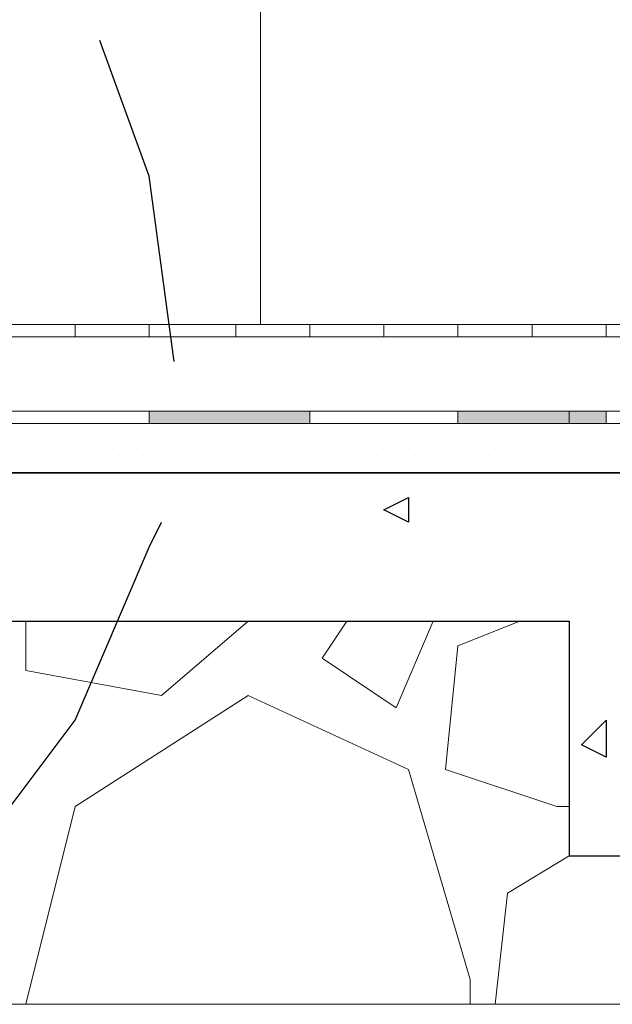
# Model space of a CAD drawing. Header units: metres. Extents: x 5.7 to 89.8, y 4 to 63.5.
# Tile 270 of 475: x 53.529 to 53.991, y 10.842 to 11.609. Entities that reach past the tile are written whole.
import ezdxf

# ---------------------------------------------------------------- set-up
doc = ezdxf.new("R2010")
doc.units = ezdxf.units.M
doc.header["$MEASUREMENT"] = 0
for name, color, linetype in [('PDF17_hatch', 7, 'Continuous'), ('PDF17_hatch-borshi', 7, 'Continuous'), ('PDF17_Isogam', 7, 'Continuous'), ('PDF17_kaff', 7, 'Continuous'), ('PDF17_Layer5', 7, 'Continuous'), ('PDF17_textt', 7, 'Continuous')]:
    doc.layers.add(name, color=color, linetype=linetype)

msp = doc.modelspace()

# ---------------------------------------------------------------- linework, layer by layer
at = {"layer": 'PDF17_hatch', "lineweight": 25}
for points in [[(53.68752, 11.24603), (53.68752, 11.24603)], [(53.71641, 11.2364), (53.71641, 11.2364)], [(53.97646, 11.2364), (53.97646, 11.2364)], [(53.58158, 11.21714), (53.58158, 11.21714)], [(53.79346, 11.21714), (53.79346, 11.21714)], [(53.97646, 11.20751), (53.97646, 11.20751)], [(53.61047, 11.18824), (53.61047, 11.18824)], [(53.76457, 11.16898), (53.76457, 11.16898)], [(53.93793, 11.14009), (53.93793, 11.14009)], [(53.96682, 11.12083), (53.96682, 11.12083)], [(53.97646, 11.03414), (53.97646, 11.03414)], [(53.98609, 11.01488), (53.98609, 11.01488)], [(53.96682, 10.99562), (53.96682, 10.99562)]]:
    msp.add_lwpolyline(points, dxfattribs=at)
for points in [[(53.83199, 11.2364), (53.83199, 11.21714), (53.81272, 11.22677)], [(53.98609, 11.06304), (53.98609, 11.03414), (53.96682, 11.04378)]]:
    msp.add_lwpolyline(points, close=True, dxfattribs=at)
at = {"layer": 'PDF17_hatch-borshi', "lineweight": 18}
for points in [[(53.54305, 11.36161), (53.54305, 11.36161)], [(53.57194, 11.36161), (53.57194, 11.36161)], [(53.59121, 11.36161), (53.59121, 11.36161)], [(53.63936, 11.36161), (53.63936, 11.36161)], [(53.68752, 11.36161), (53.68752, 11.36161)], [(53.69715, 11.36161), (53.69715, 11.36161)], [(53.71641, 11.36161), (53.71641, 11.36161)], [(53.73568, 11.36161), (53.73568, 11.36161)], [(53.74531, 11.36161), (53.74531, 11.36161)], [(53.75494, 11.36161), (53.75494, 11.36161)], [(53.81272, 11.36161), (53.81272, 11.36161)], [(53.82236, 11.36161), (53.82236, 11.36161)], [(53.88014, 11.36161), (53.88014, 11.36161)], [(53.93793, 11.36161), (53.93793, 11.36161)], [(53.53342, 11.35197), (53.53342, 11.35197)], [(53.58158, 11.35197), (53.58158, 11.35197)], [(53.58158, 11.35197), (53.58158, 11.35197)], [(53.6201, 11.35197), (53.6201, 11.35197)], [(53.62973, 11.35197), (53.62973, 11.35197)], [(53.64899, 11.35197), (53.64899, 11.35197)], [(53.65863, 11.35197), (53.65863, 11.35197)], [(53.65863, 11.35197), (53.65863, 11.35197)], [(53.67789, 11.35197), (53.67789, 11.35197)], [(53.69715, 11.35197), (53.69715, 11.35197)], [(53.69715, 11.35197), (53.69715, 11.35197)], [(53.70678, 11.35197), (53.70678, 11.35197)], [(53.70678, 11.35197), (53.70678, 11.35197)], [(53.74531, 11.35197), (53.74531, 11.35197)], [(53.78383, 11.35197), (53.78383, 11.35197)], [(53.82236, 11.35197), (53.82236, 11.35197)], [(53.86088, 11.35197), (53.86088, 11.35197)], [(53.89941, 11.35197), (53.89941, 11.35197)], [(53.93793, 11.35197), (53.93793, 11.35197)], [(53.94756, 11.35197), (53.94756, 11.35197)], [(53.94756, 11.35197), (53.94756, 11.35197)], [(53.95719, 11.35197), (53.95719, 11.35197)], [(53.96682, 11.35197), (53.96682, 11.35197)], [(53.97646, 11.35197), (53.97646, 11.35197)], [(53.98609, 11.35197), (53.98609, 11.35197)], [(53.53342, 11.34234), (53.53342, 11.34234)], [(53.57194, 11.34234), (53.57194, 11.34234)], [(53.57194, 11.34234), (53.57194, 11.34234)], [(53.58158, 11.34234), (53.58158, 11.34234)], [(53.58158, 11.34234), (53.58158, 11.34234)], [(53.59121, 11.34234), (53.59121, 11.34234)], [(53.61047, 11.34234), (53.61047, 11.34234)], [(53.6201, 11.34234), (53.6201, 11.34234)], [(53.6201, 11.34234), (53.6201, 11.34234)], [(53.62973, 11.34234), (53.62973, 11.34234)], [(53.64899, 11.34234), (53.64899, 11.34234)], [(53.66826, 11.34234), (53.66826, 11.34234)], [(53.67789, 11.34234), (53.67789, 11.34234)], [(53.71641, 11.34234), (53.71641, 11.34234)], [(53.72604, 11.34234), (53.72604, 11.34234)], [(53.76457, 11.34234), (53.76457, 11.34234)], [(53.76457, 11.34234), (53.76457, 11.34234)], [(53.7742, 11.34234), (53.7742, 11.34234)], [(53.7742, 11.34234), (53.7742, 11.34234)], [(53.80309, 11.34234), (53.80309, 11.34234)], [(53.81272, 11.34234), (53.81272, 11.34234)], [(53.82236, 11.34234), (53.82236, 11.34234)], [(53.83199, 11.34234), (53.83199, 11.34234)], [(53.84162, 11.34234), (53.84162, 11.34234)], [(53.86088, 11.34234), (53.86088, 11.34234)], [(53.87051, 11.34234), (53.87051, 11.34234)], [(53.88014, 11.34234), (53.88014, 11.34234)], [(53.88014, 11.34234), (53.88014, 11.34234)], [(53.89941, 11.34234), (53.89941, 11.34234)], [(53.89941, 11.34234), (53.89941, 11.34234)], [(53.90904, 11.34234), (53.90904, 11.34234)], [(53.91867, 11.34234), (53.91867, 11.34234)], [(53.91867, 11.34234), (53.91867, 11.34234)], [(53.9283, 11.34234), (53.9283, 11.34234)], [(53.9283, 11.34234), (53.9283, 11.34234)], [(53.95719, 11.34234), (53.95719, 11.34234)], [(53.95719, 11.34234), (53.95719, 11.34234)], [(53.96682, 11.34234), (53.96682, 11.34234)], [(53.96682, 11.34234), (53.96682, 11.34234)], [(53.53342, 11.33271), (53.53342, 11.33271)], [(53.53342, 11.33271), (53.53342, 11.33271)], [(53.55268, 11.33271), (53.55268, 11.33271)], [(53.56231, 11.33271), (53.56231, 11.33271)], [(53.60084, 11.33271), (53.60084, 11.33271)], [(53.60084, 11.33271), (53.60084, 11.33271)], [(53.63936, 11.33271), (53.63936, 11.33271)], [(53.65863, 11.33271), (53.65863, 11.33271)], [(53.67789, 11.33271), (53.67789, 11.33271)], [(53.71641, 11.33271), (53.71641, 11.33271)], [(53.72604, 11.33271), (53.72604, 11.33271)], [(53.78383, 11.33271), (53.78383, 11.33271)], [(53.79346, 11.33271), (53.79346, 11.33271)], [(53.80309, 11.33271), (53.80309, 11.33271)], [(53.81272, 11.33271), (53.81272, 11.33271)], [(53.83199, 11.33271), (53.83199, 11.33271)], [(53.84162, 11.33271), (53.84162, 11.33271)], [(53.85125, 11.33271), (53.85125, 11.33271)], [(53.85125, 11.33271), (53.85125, 11.33271)], [(53.90904, 11.33271), (53.90904, 11.33271)], [(53.97646, 11.33271), (53.97646, 11.33271)], [(53.54305, 11.32308), (53.54305, 11.32308)], [(53.55268, 11.32308), (53.55268, 11.32308)], [(53.55268, 11.32308), (53.55268, 11.32308)], [(53.58158, 11.32308), (53.58158, 11.32308)], [(53.60084, 11.32308), (53.60084, 11.32308)], [(53.6201, 11.32308), (53.6201, 11.32308)], [(53.6201, 11.32308), (53.6201, 11.32308)], [(53.64899, 11.32308), (53.64899, 11.32308)], [(53.65863, 11.32308), (53.65863, 11.32308)], [(53.67789, 11.32308), (53.67789, 11.32308)], [(53.69715, 11.32308), (53.69715, 11.32308)], [(53.70678, 11.32308), (53.70678, 11.32308)], [(53.71641, 11.32308), (53.71641, 11.32308)], [(53.73568, 11.32308), (53.73568, 11.32308)], [(53.74531, 11.32308), (53.74531, 11.32308)], [(53.74531, 11.32308), (53.74531, 11.32308)], [(53.74531, 11.32308), (53.74531, 11.32308)], [(53.75494, 11.32308), (53.75494, 11.32308)], [(53.76457, 11.32308), (53.76457, 11.32308)], [(53.7742, 11.32308), (53.7742, 11.32308)], [(53.78383, 11.32308), (53.78383, 11.32308)], [(53.79346, 11.32308), (53.79346, 11.32308)], [(53.82236, 11.32308), (53.82236, 11.32308)], [(53.84162, 11.32308), (53.84162, 11.32308)], [(53.86088, 11.32308), (53.86088, 11.32308)], [(53.88977, 11.32308), (53.88977, 11.32308)], [(53.89941, 11.32308), (53.89941, 11.32308)], [(53.93793, 11.32308), (53.93793, 11.32308)], [(53.94756, 11.32308), (53.94756, 11.32308)], [(53.97646, 11.32308), (53.97646, 11.32308)], [(53.98609, 11.32308), (53.98609, 11.32308)], [(53.98609, 11.32308), (53.98609, 11.32308)], [(53.64899, 11.31345), (53.64899, 11.31345)], [(53.66826, 11.31345), (53.66826, 11.31345)], [(53.67789, 11.31345), (53.67789, 11.31345)], [(53.67789, 11.31345), (53.67789, 11.31345)], [(53.68752, 11.31345), (53.68752, 11.31345)], [(53.70678, 11.31345), (53.70678, 11.31345)], [(53.80309, 11.31345), (53.80309, 11.31345)], [(53.86088, 11.31345), (53.86088, 11.31345)], [(53.88977, 11.31345), (53.88977, 11.31345)], [(53.9283, 11.31345), (53.9283, 11.31345)], [(53.9283, 11.31345), (53.9283, 11.31345)], [(53.95719, 11.31345), (53.95719, 11.31345)], [(53.96682, 11.31345), (53.96682, 11.31345)], [(53.97646, 11.31345), (53.97646, 11.31345)], [(53.98609, 11.31345), (53.98609, 11.31345)], [(53.98609, 11.31345), (53.98609, 11.31345)], [(53.54305, 11.30382), (53.54305, 11.30382)], [(53.56231, 11.30382), (53.56231, 11.30382)], [(53.57194, 11.30382), (53.57194, 11.30382)], [(53.58158, 11.30382), (53.58158, 11.30382)], [(53.59121, 11.30382), (53.59121, 11.30382)], [(53.59121, 11.30382), (53.59121, 11.30382)], [(53.60084, 11.30382), (53.60084, 11.30382)], [(53.61047, 11.30382), (53.61047, 11.30382)], [(53.62973, 11.30382), (53.62973, 11.30382)], [(53.62973, 11.30382), (53.62973, 11.30382)], [(53.62973, 11.30382), (53.62973, 11.30382)], [(53.63936, 11.30382), (53.63936, 11.30382)], [(53.63936, 11.30382), (53.63936, 11.30382)], [(53.63936, 11.30382), (53.63936, 11.30382)], [(53.67789, 11.30382), (53.67789, 11.30382)], [(53.67789, 11.30382), (53.67789, 11.30382)], [(53.68752, 11.30382), (53.68752, 11.30382)], [(53.69715, 11.30382), (53.69715, 11.30382)], [(53.72604, 11.30382), (53.72604, 11.30382)], [(53.72604, 11.30382), (53.72604, 11.30382)], [(53.73568, 11.30382), (53.73568, 11.30382)], [(53.75494, 11.30382), (53.75494, 11.30382)], [(53.76457, 11.30382), (53.76457, 11.30382)], [(53.7742, 11.30382), (53.7742, 11.30382)], [(53.78383, 11.30382), (53.78383, 11.30382)], [(53.80309, 11.30382), (53.80309, 11.30382)], [(53.82236, 11.30382), (53.82236, 11.30382)], [(53.82236, 11.30382), (53.82236, 11.30382)], [(53.83199, 11.30382), (53.83199, 11.30382)], [(53.84162, 11.30382), (53.84162, 11.30382)], [(53.87051, 11.30382), (53.87051, 11.30382)], [(53.88014, 11.30382), (53.88014, 11.30382)], [(53.88014, 11.30382), (53.88014, 11.30382)], [(53.88977, 11.30382), (53.88977, 11.30382)], [(53.89941, 11.30382), (53.89941, 11.30382)], [(53.90904, 11.30382), (53.90904, 11.30382)], [(53.91867, 11.30382), (53.91867, 11.30382)], [(53.9283, 11.30382), (53.9283, 11.30382)], [(53.9283, 11.30382), (53.9283, 11.30382)], [(53.93793, 11.30382), (53.93793, 11.30382)], [(53.94756, 11.30382), (53.94756, 11.30382)], [(53.96682, 11.30382), (53.96682, 11.30382)], [(53.97646, 11.30382), (53.97646, 11.30382)], [(53.54305, 11.29419), (53.54305, 11.29419)], [(53.55268, 11.29419), (53.55268, 11.29419)], [(53.55268, 11.29419), (53.55268, 11.29419)], [(53.56231, 11.29419), (53.56231, 11.29419)], [(53.58158, 11.29419), (53.58158, 11.29419)], [(53.58158, 11.29419), (53.58158, 11.29419)], [(53.60084, 11.29419), (53.60084, 11.29419)], [(53.6201, 11.29419), (53.6201, 11.29419)], [(53.64899, 11.29419), (53.64899, 11.29419)], [(53.64899, 11.29419), (53.64899, 11.29419)], [(53.65863, 11.29419), (53.65863, 11.29419)], [(53.74531, 11.29419), (53.74531, 11.29419)], [(53.78383, 11.29419), (53.78383, 11.29419)], [(53.82236, 11.29419), (53.82236, 11.29419)], [(53.83199, 11.29419), (53.83199, 11.29419)], [(53.85125, 11.29419), (53.85125, 11.29419)], [(53.86088, 11.29419), (53.86088, 11.29419)], [(53.86088, 11.29419), (53.86088, 11.29419)], [(53.87051, 11.29419), (53.87051, 11.29419)], [(53.90904, 11.29419), (53.90904, 11.29419)], [(53.93793, 11.29419), (53.93793, 11.29419)], [(53.94756, 11.29419), (53.94756, 11.29419)], [(53.94756, 11.29419), (53.94756, 11.29419)], [(53.95719, 11.29419), (53.95719, 11.29419)], [(53.98609, 11.29419), (53.98609, 11.29419)], [(53.53342, 11.28456), (53.53342, 11.28456)], [(53.58158, 11.28456), (53.58158, 11.28456)], [(53.58158, 11.28456), (53.58158, 11.28456)], [(53.60084, 11.28456), (53.60084, 11.28456)], [(53.61047, 11.28456), (53.61047, 11.28456)], [(53.6201, 11.28456), (53.6201, 11.28456)], [(53.63936, 11.28456), (53.63936, 11.28456)], [(53.63936, 11.28456), (53.63936, 11.28456)], [(53.64899, 11.28456), (53.64899, 11.28456)], [(53.70678, 11.28456), (53.70678, 11.28456)], [(53.76457, 11.28456), (53.76457, 11.28456)], [(53.7742, 11.28456), (53.7742, 11.28456)], [(53.83199, 11.28456), (53.83199, 11.28456)], [(53.88014, 11.28456), (53.88014, 11.28456)], [(53.88014, 11.28456), (53.88014, 11.28456)], [(53.88977, 11.28456), (53.88977, 11.28456)], [(53.90904, 11.28456), (53.90904, 11.28456)], [(53.91867, 11.28456), (53.91867, 11.28456)], [(53.9283, 11.28456), (53.9283, 11.28456)], [(53.96682, 11.28456), (53.96682, 11.28456)], [(53.53342, 11.27492), (53.53342, 11.27492)], [(53.53342, 11.27492), (53.53342, 11.27492)], [(53.55268, 11.27492), (53.55268, 11.27492)], [(53.56231, 11.27492), (53.56231, 11.27492)], [(53.56231, 11.27492), (53.56231, 11.27492)], [(53.57194, 11.27492), (53.57194, 11.27492)], [(53.60084, 11.27492), (53.60084, 11.27492)], [(53.60084, 11.27492), (53.60084, 11.27492)], [(53.6201, 11.27492), (53.6201, 11.27492)], [(53.63936, 11.27492), (53.63936, 11.27492)], [(53.66826, 11.27492), (53.66826, 11.27492)], [(53.67789, 11.27492), (53.67789, 11.27492)], [(53.71641, 11.27492), (53.71641, 11.27492)], [(53.71641, 11.27492), (53.71641, 11.27492)], [(53.76457, 11.27492), (53.76457, 11.27492)], [(53.76457, 11.27492), (53.76457, 11.27492)], [(53.80309, 11.27492), (53.80309, 11.27492)], [(53.80309, 11.27492), (53.80309, 11.27492)], [(53.81272, 11.27492), (53.81272, 11.27492)], [(53.82236, 11.27492), (53.82236, 11.27492)], [(53.83199, 11.27492), (53.83199, 11.27492)], [(53.84162, 11.27492), (53.84162, 11.27492)], [(53.84162, 11.27492), (53.84162, 11.27492)], [(53.86088, 11.27492), (53.86088, 11.27492)], [(53.86088, 11.27492), (53.86088, 11.27492)], [(53.87051, 11.27492), (53.87051, 11.27492)], [(53.89941, 11.27492), (53.89941, 11.27492)], [(53.90904, 11.27492), (53.90904, 11.27492)], [(53.95719, 11.27492), (53.95719, 11.27492)], [(53.95719, 11.27492), (53.95719, 11.27492)], [(53.58158, 11.26529), (53.58158, 11.26529)], [(53.60084, 11.26529), (53.60084, 11.26529)], [(53.6201, 11.26529), (53.6201, 11.26529)], [(53.65863, 11.26529), (53.65863, 11.26529)], [(53.65863, 11.26529), (53.65863, 11.26529)], [(53.69715, 11.26529), (53.69715, 11.26529)], [(53.72604, 11.26529), (53.72604, 11.26529)], [(53.73568, 11.26529), (53.73568, 11.26529)], [(53.74531, 11.26529), (53.74531, 11.26529)], [(53.74531, 11.26529), (53.74531, 11.26529)], [(53.75494, 11.26529), (53.75494, 11.26529)], [(53.78383, 11.26529), (53.78383, 11.26529)], [(53.78383, 11.26529), (53.78383, 11.26529)], [(53.78383, 11.26529), (53.78383, 11.26529)], [(53.82236, 11.26529), (53.82236, 11.26529)], [(53.84162, 11.26529), (53.84162, 11.26529)], [(53.85125, 11.26529), (53.85125, 11.26529)], [(53.86088, 11.26529), (53.86088, 11.26529)], [(53.89941, 11.26529), (53.89941, 11.26529)], [(53.90904, 11.26529), (53.90904, 11.26529)], [(53.94756, 11.26529), (53.94756, 11.26529)], [(53.96682, 11.26529), (53.96682, 11.26529)], [(53.97646, 11.26529), (53.97646, 11.26529)], [(53.98609, 11.26529), (53.98609, 11.26529)], [(53.53342, 11.25566), (53.53342, 11.25566)], [(53.55268, 11.25566), (53.55268, 11.25566)], [(53.55268, 11.25566), (53.55268, 11.25566)], [(53.60084, 11.25566), (53.60084, 11.25566)], [(53.64899, 11.25566), (53.64899, 11.25566)], [(53.69715, 11.25566), (53.69715, 11.25566)], [(53.69715, 11.25566), (53.69715, 11.25566)], [(53.70678, 11.25566), (53.70678, 11.25566)], [(53.71641, 11.25566), (53.71641, 11.25566)], [(53.74531, 11.25566), (53.74531, 11.25566)], [(53.79346, 11.25566), (53.79346, 11.25566)], [(53.84162, 11.25566), (53.84162, 11.25566)], [(53.88977, 11.25566), (53.88977, 11.25566)], [(53.93793, 11.25566), (53.93793, 11.25566)], [(53.98609, 11.25566), (53.98609, 11.25566)], [(53.70678, 11.14009), (53.63936, 11.0823), (53.53342, 11.10156), (53.53342, 11.14009)], [(53.78383, 11.14009), (53.76457, 11.11119), (53.82236, 11.07267), (53.85125, 11.14009)], [(53.91867, 11.14009), (53.87051, 11.12083), (53.86088, 11.02451), (53.94756, 10.99562), (53.95719, 10.99562)], [(53.88014, 10.84152), (53.88014, 10.86078), (53.83199, 11.02451), (53.70678, 11.0823), (53.57194, 10.99562), (53.53342, 10.84152)], [(53.89941, 10.84152), (53.90904, 10.9282), (53.95719, 10.9571)]]:
    msp.add_lwpolyline(points, dxfattribs=at)
at = {"layer": 'PDF17_Isogam', "lineweight": 13}
for points in [[(45.99219, 11.30382), (54.0535, 11.30382), (54.0824, 11.29419), (54.09203, 11.26529), (54.09203, 11.14972), (54.09203, 11.13046), (54.11129, 11.12083), (54.40986, 11.12083), (54.42912, 11.13046), (54.42912, 11.14972), (54.42912, 11.26529), (54.44838, 11.29419), (54.46765, 11.30382), (54.76621, 11.30382), (54.79511, 11.28456), (54.80474, 11.25566)], [(53.62973, 11.30382), (53.62973, 11.29419)], [(53.75494, 11.30382), (53.75494, 11.29419)], [(53.87051, 11.30382), (53.87051, 11.29419)], [(53.95719, 11.30382), (53.95719, 11.29419)], [(53.98609, 11.30382), (53.98609, 11.29419)], [(54.07277, 11.25566), (54.07277, 11.26529), (54.07277, 11.28456), (54.0535, 11.29419), (45.99219, 11.29419)]]:
    msp.add_lwpolyline(points, dxfattribs=at)
at = {"layer": 'PDF17_Isogam', "transparency": 33554559}
for points in [[(53.62973, 11.29419), (53.75494, 11.29419), (53.62973, 11.30382)], [(53.75494, 11.29419), (53.62973, 11.30382), (53.75494, 11.30382)], [(53.87051, 11.29419), (53.98609, 11.29419), (53.87051, 11.30382)], [(53.98609, 11.29419), (53.87051, 11.30382), (53.98609, 11.30382)]]:
    msp.add_solid(points, dxfattribs=at)
at = {"layer": 'PDF17_kaff', "lineweight": 20}
for points in [[(54.11129, 11.37124), (46.01145, 11.37124)], [(53.57194, 11.37124), (53.57194, 11.36161)], [(53.62973, 11.37124), (53.62973, 11.36161)], [(53.69715, 11.37124), (53.69715, 11.36161)], [(53.75494, 11.37124), (53.75494, 11.36161)], [(53.81272, 11.37124), (53.81272, 11.36161)], [(53.87051, 11.37124), (53.87051, 11.36161)], [(53.9283, 11.37124), (53.9283, 11.36161)], [(53.98609, 11.37124), (53.98609, 11.36161)], [(54.74695, 11.36161), (54.11129, 11.36161), (46.01145, 11.36161)], [(43.85406, 10.84152), (54.44838, 10.84152)]]:
    msp.add_lwpolyline(points, dxfattribs=at)
at = {"layer": 'PDF17_kaff', "lineweight": 30}
msp.add_lwpolyline([(54.07277, 11.25566), (43.43992, 11.25566)], close=True, dxfattribs=at)
msp.add_lwpolyline([(43.43992, 11.14009), (53.95719, 11.14009), (53.95719, 10.9571), (54.44838, 10.9571)], dxfattribs=at)
at = {"layer": 'PDF17_Layer5', "lineweight": 13}
msp.add_lwpolyline([(53.71641, 14.81921), (53.71641, 11.37124)], dxfattribs=at)
at = {"layer": 'PDF17_textt', "lineweight": 30}
for points in [[(53.64899, 11.34234), (53.62973, 11.48681), (53.59121, 11.59275)], [(53.64899, 11.34234), (53.64899, 11.34234)], [(53.51416, 10.98599), (53.57194, 11.06304), (53.62973, 11.19788), (53.63936, 11.21714)]]:
    msp.add_lwpolyline(points, dxfattribs=at)

doc.saveas('drawing.dxf')
